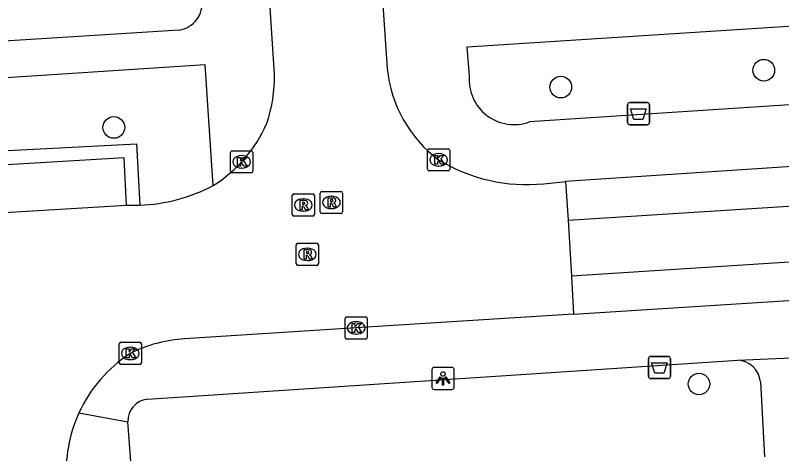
# Model space of a CAD drawing. Extents: x 159689 to 160786, y 387323 to 388339.
# Drawn here: x 160220.56 to 160255.13, y 388015.99 to 388035.79 of the extents above; entities that cross this region are included whole.
import ezdxf

# ---------------------------------------------------------------- set-up
doc = ezdxf.new("R2010")
doc.units = 0
for name, color, linetype in [('IMGEO_Afvalbak', 7, 'Continuous'), ('IMGEO_Boom', 7, 'Continuous'), ('IMGEO_Kolk', 7, 'Continuous'), ('IMGEO_Lichtpunt', 7, 'Continuous'), ('IMGEO_Rijbaan_lokaal_gesloten', 7, 'Continuous'), ('IMGEO_Rijbaan_lokaal_open', 7, 'Continuous'), ('IMGEO_Rioolput', 7, 'Continuous'), ('IMGEO_Voetpad_open', 7, 'Continuous')]:
    doc.layers.add(name, color=color, linetype=linetype)

msp = doc.modelspace()

# ---------------------------------------------------------------- linework, layer by layer
at = {"layer": 'IMGEO_Afvalbak'}
for p, q in [((160248.174, 388030.948), (160248.174, 388031.748)), ((160248.174, 388031.748), (160248.174, 388030.948)), ((160248.274, 388031.848), (160249.064, 388031.848)), ((160249.064, 388031.848), (160248.274, 388031.848)), ((160249.164, 388031.748), (160249.164, 388030.948)), ((160249.164, 388030.948), (160249.164, 388031.748)), ((160249.064, 388030.848), (160248.274, 388030.848)), ((160248.274, 388030.848), (160249.064, 388030.848)), ((160249.117, 388019.482), (160249.117, 388020.282)), ((160249.117, 388020.282), (160249.117, 388019.482)), ((160249.217, 388020.382), (160250.007, 388020.382)), ((160250.007, 388020.382), (160249.217, 388020.382)), ((160250.107, 388020.282), (160250.107, 388019.482)), ((160250.107, 388019.482), (160250.107, 388020.282)), ((160250.007, 388019.382), (160249.217, 388019.382)), ((160249.217, 388019.382), (160250.007, 388019.382))]:
    msp.add_line(p, q, dxfattribs=at)
for points in [[(160248.317, 388031.562), (160249.021, 388031.562), (160248.872, 388031.092), (160248.466, 388031.092), (160248.317, 388031.562)], [(160249.26, 388020.096), (160249.964, 388020.096), (160249.815, 388019.626), (160249.409, 388019.626), (160249.26, 388020.096)]]:
    msp.add_lwpolyline(points, dxfattribs=at)
for centre, start, end in [((160248.274, 388031.748), 90, 180), ((160248.274, 388031.748), 90, 180), ((160249.064, 388031.748), 0, 90), ((160249.064, 388031.748), 360, 90), ((160248.274, 388030.948), 180, 270), ((160248.274, 388030.948), 180, 270), ((160249.064, 388030.948), 270, 0), ((160249.064, 388030.948), 270, 0), ((160249.217, 388020.282), 90, 180), ((160249.217, 388020.282), 90, 180), ((160250.007, 388020.282), 0, 90), ((160250.007, 388020.282), 360, 90), ((160249.217, 388019.482), 180, 270), ((160249.217, 388019.482), 180, 270), ((160250.007, 388019.482), 270, 0), ((160250.007, 388019.482), 270, 0)]:
    msp.add_arc(centre, 0.1, start, end, dxfattribs=at)
at = {"layer": 'IMGEO_Boom'}
for centre in [(160254.322, 388033.311), (160245.166, 388032.548), (160225.004, 388030.727), (160251.399, 388019.14)]:
    msp.add_circle(centre, 0.489, dxfattribs=at)
at = {"layer": 'IMGEO_Kolk'}
for p, q in [((160230.267, 388028.748), (160230.267, 388029.6)), ((160230.342, 388029.674), (160231.194, 388029.674)), ((160231.268, 388029.6), (160231.268, 388028.748)), ((160239.155, 388028.838), (160239.155, 388029.69)), ((160239.23, 388029.764), (160240.082, 388029.764)), ((160239.643, 388029.544), (160239.668, 388029.544)), ((160240.156, 388029.69), (160240.156, 388028.838)), ((160230.755, 388029.454), (160230.78, 388029.454)), ((160230.778, 388028.894), (160230.753, 388028.894)), ((160239.666, 388028.984), (160239.641, 388028.984)), ((160231.194, 388028.674), (160230.342, 388028.674)), ((160240.082, 388028.764), (160239.23, 388028.764)), ((160235.432, 388021.245), (160235.432, 388022.097)), ((160235.507, 388022.171), (160236.359, 388022.171)), ((160235.92, 388021.951), (160235.945, 388021.951)), ((160236.433, 388022.097), (160236.433, 388021.245)), ((160235.943, 388021.391), (160235.918, 388021.391)), ((160225.245, 388020.096), (160225.245, 388020.948)), ((160225.32, 388021.022), (160226.172, 388021.022)), ((160226.246, 388020.948), (160226.246, 388020.096)), ((160236.359, 388021.171), (160235.507, 388021.171)), ((160225.733, 388020.802), (160225.758, 388020.802)), ((160225.756, 388020.242), (160225.731, 388020.242)), ((160226.172, 388020.022), (160225.32, 388020.022))]:
    msp.add_line(p, q, dxfattribs=at)
for points in [[(160230.267, 388028.748), (160230.267, 388029.6)], [(160230.342, 388029.674), (160231.194, 388029.674)], [(160231.268, 388029.6), (160231.268, 388028.748)], [(160239.155, 388028.838), (160239.155, 388029.69)], [(160239.23, 388029.764), (160240.082, 388029.764)], [(160240.156, 388029.69), (160240.156, 388028.838)], [(160230.588, 388029.374), (160230.711, 388029.374), (160230.711, 388029.223), (160230.841, 388029.374), (160231.005, 388029.374), (160230.859, 388029.223), (160231.012, 388028.974), (160230.86, 388028.974), (160230.775, 388029.138), (160230.711, 388029.071), (160230.711, 388028.974), (160230.588, 388028.974), (160230.588, 388029.374)], [(160239.476, 388029.464), (160239.599, 388029.464), (160239.599, 388029.313), (160239.729, 388029.464), (160239.893, 388029.464), (160239.747, 388029.313), (160239.9, 388029.064), (160239.748, 388029.064), (160239.663, 388029.228), (160239.599, 388029.161), (160239.599, 388029.064), (160239.476, 388029.064), (160239.476, 388029.464)], [(160231.194, 388028.674), (160230.342, 388028.674)], [(160240.082, 388028.764), (160239.23, 388028.764)], [(160235.432, 388021.245), (160235.432, 388022.097)], [(160235.507, 388022.171), (160236.359, 388022.171)], [(160236.433, 388022.097), (160236.433, 388021.245)], [(160235.753, 388021.871), (160235.876, 388021.871), (160235.876, 388021.72), (160236.006, 388021.871), (160236.17, 388021.871), (160236.024, 388021.72), (160236.177, 388021.471), (160236.025, 388021.471), (160235.94, 388021.635), (160235.876, 388021.568), (160235.876, 388021.471), (160235.753, 388021.471), (160235.753, 388021.871)], [(160225.245, 388020.096), (160225.245, 388020.948)], [(160225.32, 388021.022), (160226.172, 388021.022)], [(160226.246, 388020.948), (160226.246, 388020.096)], [(160236.359, 388021.171), (160235.507, 388021.171)], [(160225.566, 388020.722), (160225.689, 388020.722), (160225.689, 388020.571), (160225.819, 388020.722), (160225.983, 388020.722), (160225.837, 388020.571), (160225.99, 388020.322), (160225.838, 388020.322), (160225.753, 388020.486), (160225.689, 388020.419), (160225.689, 388020.322), (160225.566, 388020.322), (160225.566, 388020.722)], [(160226.172, 388020.022), (160225.32, 388020.022)]]:
    msp.add_lwpolyline(points, dxfattribs=at)
for centre, start, end in [((160230.344, 388029.598), 91.552, 178.448), ((160230.344, 388029.598), 91.552, 178.448), ((160231.192, 388029.598), 1.552, 88.448), ((160231.192, 388029.598), 1.552, 88.448), ((160239.232, 388029.688), 91.552, 178.448), ((160239.232, 388029.688), 91.552, 178.448), ((160240.08, 388029.688), 1.552, 88.448), ((160240.08, 388029.688), 1.552, 88.448), ((160239.232, 388028.84), 181.552, 268.448), ((160239.232, 388028.84), 181.552, 268.448), ((160240.08, 388028.84), 271.552, 358.448), ((160240.08, 388028.84), 271.552, 358.448), ((160230.344, 388028.75), 181.552, 268.448), ((160230.344, 388028.75), 181.552, 268.448), ((160231.192, 388028.75), 271.552, 358.448), ((160231.192, 388028.75), 271.552, 358.448), ((160235.509, 388022.095), 91.552, 178.448), ((160235.509, 388022.095), 91.552, 178.448), ((160236.357, 388022.095), 1.552, 88.448), ((160236.357, 388022.095), 1.552, 88.448), ((160235.509, 388021.247), 181.552, 268.448), ((160235.509, 388021.247), 181.552, 268.448), ((160236.357, 388021.247), 271.552, 358.448), ((160236.357, 388021.247), 271.552, 358.448), ((160225.322, 388020.946), 91.552, 178.448), ((160225.322, 388020.946), 91.552, 178.448), ((160226.17, 388020.946), 1.552, 88.448), ((160226.17, 388020.946), 1.552, 88.448), ((160225.322, 388020.098), 181.552, 268.448), ((160225.322, 388020.098), 181.552, 268.448), ((160226.17, 388020.098), 271.552, 358.448), ((160226.17, 388020.098), 271.552, 358.448)]:
    msp.add_arc(centre, 0.0765, start, end, dxfattribs=at)
for centre, major_axis, ratio, start_param, end_param in [((160239.642, 388029.264), (-0.387, 0.002), 0.722429, 4.712389, 7.853982), ((160239.667, 388029.264), (-0.39, 0.002), 0.717154, 1.570796, 4.712389), ((160230.754, 388029.174), (-0.387, 0.002), 0.722429, 4.712389, 7.853982), ((160230.779, 388029.174), (-0.39, 0.002), 0.717154, 1.570796, 4.712389), ((160235.919, 388021.671), (-0.387, 0.002), 0.722429, 4.712389, 7.853982), ((160235.944, 388021.671), (-0.39, 0.002), 0.717154, 1.570796, 4.712389), ((160225.732, 388020.522), (-0.387, 0.002), 0.722429, 4.712389, 7.853982), ((160225.757, 388020.522), (-0.39, 0.002), 0.717154, 1.570796, 4.712389)]:
    msp.add_ellipse(centre, major_axis=major_axis, ratio=ratio, start_param=start_param, end_param=end_param, dxfattribs=at)
at = {"layer": 'IMGEO_Lichtpunt'}
for p, q in [((160240.255, 388019.889), (160239.447, 388019.889)), ((160240.255, 388019.889), (160239.447, 388019.889)), ((160239.353, 388019.794), (160239.353, 388018.987)), ((160239.353, 388019.794), (160239.353, 388018.987)), ((160240.349, 388018.987), (160240.349, 388019.794)), ((160240.349, 388018.987), (160240.349, 388019.794)), ((160239.447, 388018.893), (160240.255, 388018.893)), ((160239.447, 388018.893), (160240.255, 388018.893))]:
    msp.add_line(p, q, dxfattribs=at)
for points in [[(160239.727, 388019.458), (160239.766, 388019.43), (160239.578, 388019.168), (160239.54, 388019.195), (160239.727, 388019.458)], [(160239.829, 388019.41), (160239.876, 388019.41), (160239.876, 388019.088), (160239.829, 388019.088), (160239.829, 388019.41)], [(160239.939, 388019.43), (160239.977, 388019.457), (160240.164, 388019.195), (160240.125, 388019.167), (160239.939, 388019.43)]]:
    msp.add_lwpolyline(points, dxfattribs=at)
msp.add_circle((160239.852, 388019.592), 0.0994, dxfattribs=at)
for centre, start, end in [((160239.447, 388019.794), 90, 180), ((160239.447, 388019.794), 90, 180), ((160240.255, 388019.794), 0, 90), ((160240.255, 388019.794), 0, 90), ((160239.447, 388018.987), 180, 270), ((160239.447, 388018.987), 180, 270), ((160240.255, 388018.987), 270, 0), ((160240.255, 388018.987), 270, 360)]:
    msp.add_arc(centre, 0.0946, start, end, dxfattribs=at)
at = {"layer": 'IMGEO_Rijbaan_lokaal_gesloten'}
for points in [[(160245.491, 388026.537), (160290.916, 388029.427), (160338.317, 388032.462), (160338.195, 388034.165)], [(160338.592, 388028.187), (160338.462, 388029.906), (160303.208, 388027.708), (160245.653, 388024.011)], [(160263.039, 388029.425), (160258.564, 388029.153), (160245.382, 388028.282)], [(160245.382, 388028.282), (160245.491, 388026.537)], [(160245.653, 388024.011), (160245.738, 388022.293)], [(160245.738, 388022.293), (160255.446, 388022.909)]]:
    msp.add_lwpolyline(points, dxfattribs=at)
at = {"layer": 'IMGEO_Rijbaan_lokaal_open'}
for points in [[(160237.122, 388036.512), (160237.339, 388033.392)], [(160232.244, 388033.137), (160232.059, 388036.125)], [(160244.395, 388028.183), (160245.382, 388028.282)], [(160219.812, 388026.875), (160225.582, 388027.211)], [(160225.582, 388027.211), (160226.174, 388027.215)], [(160245.491, 388026.537), (160245.653, 388024.011)], [(160245.738, 388022.293), (160235.933, 388021.671), (160228.198, 388021.177)]]:
    msp.add_lwpolyline(points, dxfattribs=at)
for centre, radius, start, end in [((160243.145, 388033.937), 5.832, 185.3607, 233.2493), ((160225.841, 388032.979), 6.405, 341.1938, 1.4146), ((160226.116, 388033.452), 6.321, 302.1508, 336.322), ((160243.643, 388035.816), 7.67, 238.6777, 275.6229), ((160225.887, 388034.891), 7.682, 272.1384, 297.8755), ((160228.547, 388014.952), 6.235, 93.213, 116.6992), ((160229.251, 388015.166), 6.401, 123.1996, 155.3736), ((160229.241, 388015.172), 6.39, 155.3864, 184.2516)]:
    msp.add_arc(centre, radius, start, end, dxfattribs=at)
at = {"layer": 'IMGEO_Rioolput'}
for p, q in [((160234.393, 388027.839), (160235.245, 388027.839)), ((160233.052, 388026.798), (160233.052, 388027.65)), ((160233.127, 388027.724), (160233.979, 388027.724)), ((160233.54, 388027.504), (160233.565, 388027.504)), ((160234.053, 388027.65), (160234.053, 388026.798)), ((160234.318, 388026.913), (160234.318, 388027.765)), ((160234.806, 388027.619), (160234.831, 388027.619)), ((160235.319, 388027.765), (160235.319, 388026.913)), ((160233.563, 388026.944), (160233.538, 388026.944)), ((160235.245, 388026.839), (160234.393, 388026.839)), ((160234.829, 388027.059), (160234.804, 388027.059)), ((160233.979, 388026.724), (160233.127, 388026.724)), ((160233.23, 388024.569), (160233.23, 388025.421)), ((160233.305, 388025.495), (160234.157, 388025.495)), ((160234.231, 388025.421), (160234.231, 388024.569)), ((160233.718, 388025.275), (160233.743, 388025.275)), ((160233.741, 388024.715), (160233.716, 388024.715)), ((160234.157, 388024.495), (160233.305, 388024.495))]:
    msp.add_line(p, q, dxfattribs=at)
for points in [[(160234.393, 388027.839), (160235.245, 388027.839)], [(160233.052, 388026.798), (160233.052, 388027.65)], [(160233.127, 388027.724), (160233.979, 388027.724)], [(160234.053, 388027.65), (160234.053, 388026.798)], [(160234.318, 388026.913), (160234.318, 388027.765)], [(160234.907, 388027.537), (160234.655, 388027.539), (160234.655, 388027.139)], [(160234.833, 388027.458), (160234.779, 388027.458), (160234.779, 388027.377)], [(160235.319, 388027.765), (160235.319, 388026.913)], [(160233.641, 388027.422), (160233.389, 388027.424), (160233.389, 388027.024)], [(160233.389, 388027.024), (160233.513, 388027.024), (160233.513, 388027.186), (160233.524, 388027.186)], [(160233.567, 388027.343), (160233.513, 388027.343), (160233.513, 388027.262)], [(160233.513, 388027.262), (160233.565, 388027.262)], [(160233.571, 388027.157), (160233.642, 388027.024), (160233.782, 388027.024), (160233.717, 388027.15)], [(160234.655, 388027.139), (160234.779, 388027.139), (160234.779, 388027.301), (160234.79, 388027.301)], [(160234.779, 388027.377), (160234.831, 388027.377)], [(160234.837, 388027.272), (160234.908, 388027.139), (160235.048, 388027.139), (160234.983, 388027.265)], [(160235.245, 388026.839), (160234.393, 388026.839)], [(160233.979, 388026.724), (160233.127, 388026.724)], [(160233.23, 388024.569), (160233.23, 388025.421)], [(160233.305, 388025.495), (160234.157, 388025.495)], [(160234.231, 388025.421), (160234.231, 388024.569)], [(160233.819, 388025.193), (160233.567, 388025.195), (160233.567, 388024.795)], [(160233.745, 388025.114), (160233.691, 388025.114), (160233.691, 388025.033)], [(160233.691, 388025.033), (160233.743, 388025.033)], [(160233.567, 388024.795), (160233.691, 388024.795), (160233.691, 388024.957), (160233.702, 388024.957)], [(160233.749, 388024.928), (160233.82, 388024.795), (160233.96, 388024.795), (160233.895, 388024.921)], [(160234.157, 388024.495), (160233.305, 388024.495)]]:
    msp.add_lwpolyline(points, dxfattribs=at)
for centre, radius, start, end in [((160234.395, 388027.763), 0.0765, 91.552, 178.448), ((160234.395, 388027.763), 0.0765, 91.552, 178.448), ((160235.243, 388027.763), 0.0765, 1.552, 88.448), ((160235.243, 388027.763), 0.0765, 1.552, 88.448), ((160233.129, 388027.648), 0.0765, 91.552, 178.448), ((160233.129, 388027.648), 0.0765, 91.552, 178.448), ((160233.977, 388027.648), 0.0765, 1.552, 88.448), ((160233.977, 388027.648), 0.0765, 1.552, 88.448), ((160234.839, 388027.362), 0.0964, 77.0061, 93.1865), ((160234.853, 388027.419), 0.0378, 276.6634, 79.6772), ((160234.906, 388027.427), 0.109, 350.3612, 89.416), ((160233.523, 388027.133), 0.0533, 26.0293, 88.6989), ((160233.549, 388027.451), 0.19, 274.7715, 282.9687), ((160233.573, 388027.247), 0.0964, 77.0061, 93.1865), ((160233.587, 388027.304), 0.0378, 276.6634, 79.6772), ((160233.64, 388027.312), 0.109, 350.3612, 89.416), ((160233.638, 388027.312), 0.112, 277.5842, 350.9817), ((160233.622, 388027.097), 0.108, 29.5134, 73.7905), ((160234.789, 388027.248), 0.0533, 26.0293, 88.6989), ((160234.815, 388027.566), 0.19, 274.7715, 282.9687), ((160234.904, 388027.427), 0.112, 277.5842, 350.9817), ((160234.888, 388027.212), 0.108, 29.5134, 73.7905), ((160233.129, 388026.8), 0.0765, 181.552, 268.448), ((160233.129, 388026.8), 0.0765, 181.552, 268.448), ((160233.977, 388026.8), 0.0765, 271.552, 358.448), ((160233.977, 388026.8), 0.0765, 271.552, 358.448), ((160234.395, 388026.915), 0.0765, 181.552, 268.448), ((160234.395, 388026.915), 0.0765, 181.552, 268.448), ((160235.243, 388026.915), 0.0765, 271.552, 358.448), ((160235.243, 388026.915), 0.0765, 271.552, 358.448), ((160233.307, 388025.419), 0.0765, 91.552, 178.448), ((160233.307, 388025.419), 0.0765, 91.552, 178.448), ((160234.155, 388025.419), 0.0765, 1.552, 88.448), ((160234.155, 388025.419), 0.0765, 1.552, 88.448), ((160233.727, 388025.222), 0.19, 274.7715, 282.9687), ((160233.751, 388025.018), 0.0964, 77.0061, 93.1865), ((160233.765, 388025.075), 0.0378, 276.6634, 79.6772), ((160233.818, 388025.083), 0.109, 350.3612, 89.416), ((160233.816, 388025.083), 0.112, 277.5842, 350.9817), ((160233.701, 388024.904), 0.0533, 26.0293, 88.6989), ((160233.8, 388024.868), 0.108, 29.5134, 73.7905), ((160233.307, 388024.571), 0.0765, 181.552, 268.448), ((160233.307, 388024.571), 0.0765, 181.552, 268.448), ((160234.155, 388024.571), 0.0765, 271.552, 358.448), ((160234.155, 388024.571), 0.0765, 271.552, 358.448)]:
    msp.add_arc(centre, radius, start, end, dxfattribs=at)
for centre, major_axis, ratio, start_param, end_param in [((160233.539, 388027.224), (-0.387, 0.002), 0.722429, 4.712389, 7.853982), ((160233.564, 388027.224), (-0.39, 0.002), 0.717154, 1.570796, 4.712389), ((160234.805, 388027.339), (-0.387, 0.002), 0.722429, 4.712389, 7.853982), ((160234.83, 388027.339), (-0.39, 0.002), 0.717154, 1.570796, 4.712389), ((160233.717, 388024.995), (-0.387, 0.002), 0.722429, 4.712389, 7.853982), ((160233.742, 388024.995), (-0.39, 0.002), 0.717154, 1.570796, 4.712389)]:
    msp.add_ellipse(centre, major_axis=major_axis, ratio=ratio, start_param=start_param, end_param=end_param, dxfattribs=at)
at = {"layer": 'IMGEO_Voetpad_open'}
for points in [[(160240.946, 388034.364), (160258.701, 388035.517), (160258.933, 388031.971), (160243.756, 388030.974)], [(160227.952, 388035.127), (160181.347, 388032.191), (160180.287, 388032.139)], [(160241.04, 388033.041), (160240.946, 388034.364)], [(160229.479, 388028.101), (160229.125, 388033.548), (160219.446, 388032.924), (160219.639, 388029.651), (160226.031, 388029.99), (160226.174, 388027.215)], [(160225.582, 388027.211), (160225.463, 388029.353), (160219.659, 388029.012), (160219.812, 388026.875)], [(160226.516, 388018.457), (160253.145, 388020.22)], [(160253.145, 388020.22), (160256.577, 388020.367)], [(160254.169, 388019.245), (160254.358, 388015.843)], [(160223.432, 388017.833), (160225.642, 388017.43)], [(160225.905, 388013.879), (160225.642, 388017.43)]]:
    msp.add_lwpolyline(points, dxfattribs=at)
for centre, radius, start, end in [((160227.783, 388036.314), 1.199, 278.0851, 8.3235), ((160243.063, 388032.882), 2.03, 175.4964, 289.9581), ((160253.088, 388019.135), 1.086, 5.7912, 87.0172), ((160226.639, 388017.467), 0.998, 97.1043, 182.0986)]:
    msp.add_arc(centre, radius, start, end, dxfattribs=at)

doc.saveas('drawing.dxf')
